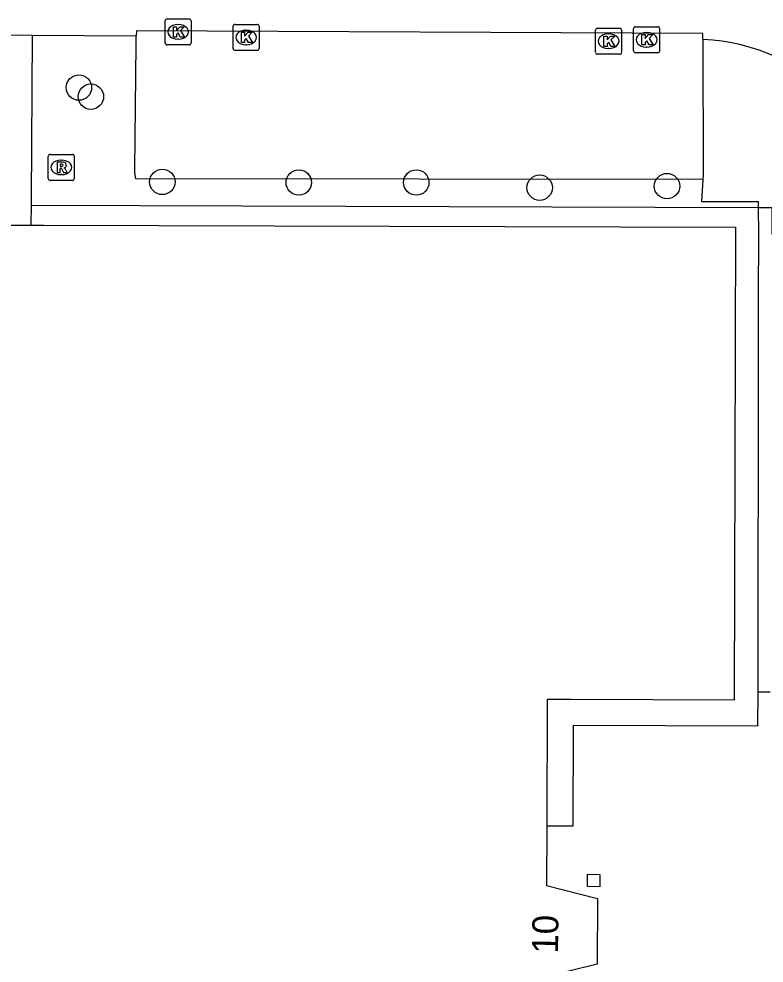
# Model space of a CAD drawing. Extents: x 161477 to 163040, y 383680 to 384868.
# Drawn here: x 162626.7 to 162655.38, y 384304.58 to 384340.9 of the extents above; entities that cross this region are included whole.
import ezdxf

# ---------------------------------------------------------------- set-up
doc = ezdxf.new("R2010")
doc.units = 0
for name, color, linetype in [('IMGEO_Boom', 7, 'Continuous'), ('IMGEO_Groenvoorziening', 7, 'Continuous'), ('IMGEO_Kolk', 7, 'Continuous'), ('IMGEO_Pand', 7, 'Continuous'), ('IMGEO_Pand_nummerreeks', 7, 'Continuous'), ('IMGEO_Parkeervlak_open', 7, 'Continuous'), ('IMGEO_Rijbaan_lokaal_open', 7, 'Continuous'), ('IMGEO_Rioolput', 7, 'Continuous'), ('IMGEO_Voetpad_open', 7, 'Continuous')]:
    doc.layers.add(name, color=color, linetype=linetype)

msp = doc.modelspace()

# ---------------------------------------------------------------- linework, layer by layer
at = {"layer": 'IMGEO_Boom'}
for centre in [(162629.01, 384338.26), (162629.47, 384337.91), (162632.22, 384334.63), (162637.47, 384334.61), (162641.99, 384334.61), (162646.74, 384334.41), (162651.64, 384334.47)]:
    msp.add_circle(centre, 0.489, dxfattribs=at)
at = {"layer": 'IMGEO_Groenvoorziening'}
for points in [[(162653.019, 384334.718), (162652.967, 384333.881), (162655.154, 384333.874), (162655.154, 384333.742), (162655.154, 384333.649)], [(162627.175, 384333.735), (162631.336, 384333.722), (162655.154, 384333.649)]]:
    msp.add_lwpolyline(points, dxfattribs=at)
at = {"layer": 'IMGEO_Kolk'}
for p, q in [((162632.326, 384339.975), (162632.326, 384340.827)), ((162632.401, 384340.901), (162633.253, 384340.901)), ((162632.814, 384340.681), (162632.839, 384340.681)), ((162633.327, 384340.827), (162633.327, 384339.975)), ((162634.942, 384339.763), (162634.942, 384340.615)), ((162635.017, 384340.689), (162635.869, 384340.689)), ((162635.943, 384340.615), (162635.943, 384339.763)), ((162650.431, 384340.599), (162651.283, 384340.599)), ((162635.43, 384340.469), (162635.455, 384340.469)), ((162648.891, 384339.615), (162648.891, 384340.467)), ((162648.966, 384340.541), (162649.818, 384340.541)), ((162649.379, 384340.321), (162649.404, 384340.321)), ((162649.892, 384340.467), (162649.892, 384339.615)), ((162650.356, 384339.673), (162650.356, 384340.525)), ((162650.844, 384340.379), (162650.869, 384340.379)), ((162651.357, 384340.525), (162651.357, 384339.673)), ((162633.253, 384339.901), (162632.401, 384339.901)), ((162632.837, 384340.121), (162632.812, 384340.121)), ((162635.453, 384339.909), (162635.428, 384339.909)), ((162635.869, 384339.689), (162635.017, 384339.689)), ((162649.818, 384339.541), (162648.966, 384339.541)), ((162649.402, 384339.761), (162649.377, 384339.761)), ((162651.283, 384339.599), (162650.431, 384339.599)), ((162650.867, 384339.819), (162650.842, 384339.819))]:
    msp.add_line(p, q, dxfattribs=at)
for points in [[(162632.326, 384339.975), (162632.326, 384340.827)], [(162632.401, 384340.901), (162633.253, 384340.901)], [(162632.647, 384340.601), (162632.77, 384340.601), (162632.77, 384340.45), (162632.9, 384340.601), (162633.064, 384340.601), (162632.918, 384340.45), (162633.071, 384340.201), (162632.919, 384340.201), (162632.834, 384340.365), (162632.77, 384340.298), (162632.77, 384340.201), (162632.647, 384340.201), (162632.647, 384340.601)], [(162633.327, 384340.827), (162633.327, 384339.975)], [(162634.942, 384339.763), (162634.942, 384340.615)], [(162635.017, 384340.689), (162635.869, 384340.689)], [(162635.943, 384340.615), (162635.943, 384339.763)], [(162650.431, 384340.599), (162651.283, 384340.599)], [(162635.263, 384340.389), (162635.386, 384340.389), (162635.386, 384340.238), (162635.516, 384340.389), (162635.68, 384340.389), (162635.534, 384340.238), (162635.687, 384339.989), (162635.535, 384339.989), (162635.45, 384340.153), (162635.386, 384340.086), (162635.386, 384339.989), (162635.263, 384339.989), (162635.263, 384340.389)], [(162648.891, 384339.615), (162648.891, 384340.467)], [(162648.966, 384340.541), (162649.818, 384340.541)], [(162649.212, 384340.241), (162649.335, 384340.241), (162649.335, 384340.09), (162649.465, 384340.241), (162649.629, 384340.241), (162649.483, 384340.09), (162649.636, 384339.841), (162649.484, 384339.841), (162649.399, 384340.005), (162649.335, 384339.938), (162649.335, 384339.841), (162649.212, 384339.841), (162649.212, 384340.241)], [(162649.892, 384340.467), (162649.892, 384339.615)], [(162650.356, 384339.673), (162650.356, 384340.525)], [(162650.677, 384340.299), (162650.8, 384340.299), (162650.8, 384340.148), (162650.93, 384340.299), (162651.094, 384340.299), (162650.948, 384340.148), (162651.101, 384339.899), (162650.949, 384339.899), (162650.864, 384340.063), (162650.8, 384339.996), (162650.8, 384339.899), (162650.677, 384339.899), (162650.677, 384340.299)], [(162651.357, 384340.525), (162651.357, 384339.673)], [(162633.253, 384339.901), (162632.401, 384339.901)], [(162635.869, 384339.689), (162635.017, 384339.689)], [(162649.818, 384339.541), (162648.966, 384339.541)], [(162651.283, 384339.599), (162650.431, 384339.599)]]:
    msp.add_lwpolyline(points, dxfattribs=at)
for centre, start, end in [((162632.403, 384340.825), 91.552, 178.448), ((162632.403, 384340.825), 91.552, 178.448), ((162633.251, 384340.825), 1.552, 88.448), ((162633.251, 384340.825), 1.552, 88.448), ((162635.019, 384340.613), 91.552, 178.448), ((162635.019, 384340.613), 91.552, 178.448), ((162635.867, 384340.613), 1.552, 88.448), ((162635.867, 384340.613), 1.552, 88.448), ((162650.433, 384340.523), 91.552, 178.448), ((162650.433, 384340.523), 91.552, 178.448), ((162651.281, 384340.523), 1.552, 88.448), ((162651.281, 384340.523), 1.552, 88.448), ((162648.968, 384340.465), 91.552, 178.448), ((162648.968, 384340.465), 91.552, 178.448), ((162649.816, 384340.465), 1.552, 88.448), ((162649.816, 384340.465), 1.552, 88.448), ((162632.403, 384339.977), 181.552, 268.448), ((162632.403, 384339.977), 181.552, 268.448), ((162633.251, 384339.977), 271.552, 358.448), ((162633.251, 384339.977), 271.552, 358.448), ((162635.019, 384339.765), 181.552, 268.448), ((162635.019, 384339.765), 181.552, 268.448), ((162635.867, 384339.765), 271.552, 358.448), ((162635.867, 384339.765), 271.552, 358.448), ((162648.968, 384339.617), 181.552, 268.448), ((162648.968, 384339.617), 181.552, 268.448), ((162649.816, 384339.617), 271.552, 358.448), ((162649.816, 384339.617), 271.552, 358.448), ((162650.433, 384339.675), 181.552, 268.448), ((162650.433, 384339.675), 181.552, 268.448), ((162651.281, 384339.675), 271.552, 358.448), ((162651.281, 384339.675), 271.552, 358.448)]:
    msp.add_arc(centre, 0.0765, start, end, dxfattribs=at)
for centre, major_axis, ratio, start_param, end_param in [((162632.813, 384340.401), (-0.387, 0.002), 0.722429, 4.712389, 7.853982), ((162632.838, 384340.401), (-0.39, 0.002), 0.717154, 1.570796, 4.712389), ((162635.429, 384340.189), (-0.387, 0.002), 0.722429, 4.712389, 7.853982), ((162635.454, 384340.189), (-0.39, 0.002), 0.717154, 1.570796, 4.712389), ((162649.378, 384340.041), (-0.387, 0.002), 0.722429, 4.712389, 7.853982), ((162649.403, 384340.041), (-0.39, 0.002), 0.717154, 1.570796, 4.712389), ((162650.843, 384340.099), (-0.387, 0.002), 0.722429, 4.712389, 7.853982), ((162650.868, 384340.099), (-0.39, 0.002), 0.717154, 1.570796, 4.712389)]:
    msp.add_ellipse(centre, major_axis=major_axis, ratio=ratio, start_param=start_param, end_param=end_param, dxfattribs=at)
at = {"layer": 'IMGEO_Pand'}
for points in [[(162625.067, 384332.971), (162625.177, 384332.971), (162627.064, 384332.967), (162627.164, 384332.967)], [(162627.164, 384332.967), (162627.643, 384332.965), (162654.279, 384332.889), (162654.224, 384314.699), (162647.953, 384314.719), (162647.023, 384314.722), (162647.01, 384309.857)], [(162647.01, 384309.857), (162647.004, 384307.57), (162648.966, 384307.068), (162648.946, 384304.541), (162646.98, 384304.059), (162646.993, 384301.603)], [(162648.574, 384307.53), (162648.584, 384308.006), (162649.06, 384307.996), (162649.05, 384307.52), (162648.574, 384307.53)]]:
    msp.add_lwpolyline(points, dxfattribs=at)
at = {"layer": 'IMGEO_Parkeervlak_open'}
for points in [[(162653.019, 384334.718), (162631.203, 384334.755), (162631.164, 384334.999), (162631.156, 384335.123), (162631.206, 384339.91), (162631.208, 384340.238)], [(162653.024, 384340.115), (162653.03, 384334.879), (162653.019, 384334.718)], [(162655.154, 384333.649), (162655.155, 384332.626), (162655.151, 384330.203), (162655.148, 384327.79), (162655.146, 384325.342), (162655.143, 384322.921), (162655.14, 384320.474), (162655.138, 384318.089), (162655.134, 384315.254), (162655.134, 384315.005)], [(162655.154, 384333.649), (162655.672, 384333.647), (162655.67, 384332.626), (162660.082, 384332.625), (162660.375, 384332.641)]]:
    msp.add_lwpolyline(points, dxfattribs=at)
at = {"layer": 'IMGEO_Rijbaan_lokaal_open'}
for points in [[(162627.215, 384340.258), (162625.115, 384340.271)], [(162631.208, 384340.238), (162627.215, 384340.258)], [(162653.024, 384340.115), (162653.022, 384340.338), (162631.227, 384340.443), (162631.208, 384340.238)]]:
    msp.add_lwpolyline(points, dxfattribs=at)
msp.add_arc((162652.644, 384332.389), 7.735, 1.8646, 87.1847, dxfattribs=at)
at = {"layer": 'IMGEO_Rioolput'}
for p, q in [((162627.829, 384334.764), (162627.829, 384335.616)), ((162627.904, 384335.69), (162628.756, 384335.69)), ((162628.83, 384335.616), (162628.83, 384334.764)), ((162628.317, 384335.47), (162628.342, 384335.47)), ((162628.34, 384334.91), (162628.315, 384334.91)), ((162628.756, 384334.69), (162627.904, 384334.69))]:
    msp.add_line(p, q, dxfattribs=at)
for points in [[(162627.829, 384334.764), (162627.829, 384335.616)], [(162627.904, 384335.69), (162628.756, 384335.69)], [(162628.83, 384335.616), (162628.83, 384334.764)], [(162628.418, 384335.388), (162628.166, 384335.39), (162628.166, 384334.99)], [(162628.166, 384334.99), (162628.29, 384334.99), (162628.29, 384335.152), (162628.301, 384335.152)], [(162628.344, 384335.309), (162628.29, 384335.309), (162628.29, 384335.228)], [(162628.29, 384335.228), (162628.342, 384335.228)], [(162628.348, 384335.123), (162628.419, 384334.99), (162628.559, 384334.99), (162628.494, 384335.116)], [(162628.756, 384334.69), (162627.904, 384334.69)]]:
    msp.add_lwpolyline(points, dxfattribs=at)
for centre, radius, start, end in [((162627.906, 384335.614), 0.0765, 91.552, 178.448), ((162627.906, 384335.614), 0.0765, 91.552, 178.448), ((162628.754, 384335.614), 0.0765, 1.552, 88.448), ((162628.754, 384335.614), 0.0765, 1.552, 88.448), ((162628.3, 384335.099), 0.0533, 26.0293, 88.6989), ((162628.326, 384335.417), 0.19, 274.7715, 282.9687), ((162628.35, 384335.213), 0.0964, 77.0061, 93.1865), ((162628.364, 384335.27), 0.0378, 276.6634, 79.6772), ((162628.417, 384335.278), 0.109, 350.3612, 89.416), ((162628.415, 384335.278), 0.112, 277.5842, 350.9817), ((162628.399, 384335.063), 0.108, 29.5134, 73.7905), ((162627.906, 384334.766), 0.0765, 181.552, 268.448), ((162627.906, 384334.766), 0.0765, 181.552, 268.448), ((162628.754, 384334.766), 0.0765, 271.552, 358.448), ((162628.754, 384334.766), 0.0765, 271.552, 358.448)]:
    msp.add_arc(centre, radius, start, end, dxfattribs=at)
for centre, major_axis, ratio, start_param, end_param in [((162628.316, 384335.19), (-0.387, 0.002), 0.722429, 4.712389, 7.853982), ((162628.341, 384335.19), (-0.39, 0.002), 0.717154, 1.570796, 4.712389)]:
    msp.add_ellipse(centre, major_axis=major_axis, ratio=ratio, start_param=start_param, end_param=end_param, dxfattribs=at)
at = {"layer": 'IMGEO_Voetpad_open'}
for points in [[(162627.215, 384340.258), (162627.178, 384333.962), (162627.175, 384333.735)], [(162627.175, 384333.735), (162627.164, 384332.967)], [(162655.134, 384315.005), (162655.122, 384313.702), (162648.027, 384313.726), (162648.011, 384309.853), (162647.949, 384309.853), (162647.01, 384309.857)], [(162655.615, 384315.01), (162655.134, 384315.005)]]:
    msp.add_lwpolyline(points, dxfattribs=at)

# ---------------------------------------------------------------- texts
at = {"layer": 'IMGEO_Pand_nummerreeks'}
msp.add_text('10', height=1, rotation=89.347, dxfattribs=at).set_placement((162647.446, 384304.945))

doc.saveas('drawing.dxf')
